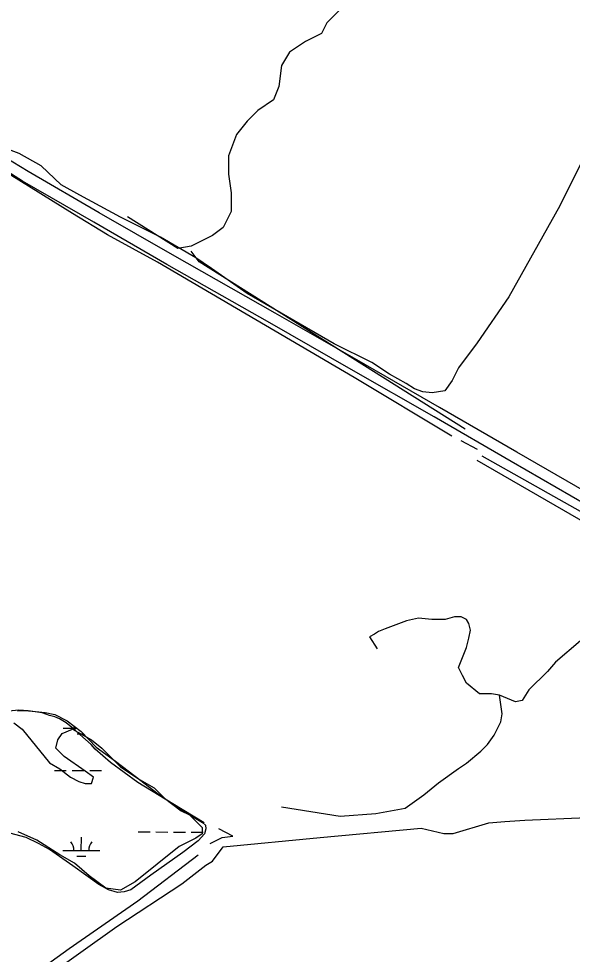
# Model space of a CAD drawing. Extents: x 3180038 to 3217926, y 922069 to 947485.
# Drawn here: x 3211294 to 3212798, y 942264 to 944806 of the extents above; entities that cross this region are included whole.
import ezdxf

# ---------------------------------------------------------------- set-up
doc = ezdxf.new("R2010")
doc.units = 0
for name, color, linetype in [('V-ROAD-CNTR', 7, 'Continuous'), ('V-SITE-VEGE', 7, 'Continuous'), ('V-TOPO-SHOR', 7, 'Continuous'), ('V-WETL-SWMP', 7, 'Continuous')]:
    doc.layers.add(name, color=color, linetype=linetype)

msp = doc.modelspace()

# ---------------------------------------------------------------- linework, layer by layer
at = {"layer": 'V-ROAD-CNTR'}
for points in [[(3212890.9, 943487.7), (3212646.9, 943628.5), (3212437.6, 943750), (3212212.5, 943879), (3211991.2, 944005.8), (3211712, 944164.2), (3211513.1, 944279), (3211319.8, 944390.7), (3211257.7, 944429.2)], [(3212876.3, 943461.5), (3212631.8, 943602.5), (3212422.6, 943724), (3212197.6, 943853), (3211976.4, 943979.7), (3211697.1, 944138.2), (3211498.1, 944253), (3211304.4, 944365), (3211241.1, 944404.2)]]:
    msp.add_lwpolyline(points, dxfattribs=at)
at = {"layer": 'V-SITE-VEGE'}
for p, q in [((3211295.7, 944440.1), (3211241.7, 944460)), ((3211355.3, 944406), (3211295.7, 944440.1)), ((3212826.8, 944423.1), (3212764.3, 944298)), ((3211409.3, 944354.9), (3211355.3, 944406)), ((3211460.4, 944326.4), (3211409.3, 944354.9)), ((3211571.2, 944266.7), (3211460.4, 944326.4)), ((3212764.3, 944298), (3212625.1, 944050.7)), ((3211679.2, 944212.7), (3211571.2, 944266.7)), ((3211775.7, 944155.9), (3211679.2, 944212.7)), ((3211818.3, 944127.5), (3211775.7, 944155.9)), ((3211914.9, 944059.3), (3211818.3, 944127.5)), ((3212150.7, 943922.8), (3211914.9, 944059.3)), ((3212625.1, 944050.7), (3212539.9, 943925.7)), ((3212539.9, 943925.7), (3212488.7, 943857.5)), ((3212253, 943871.7), (3212150.7, 943922.8)), ((3212301.2, 943840.4), (3212253, 943871.7)), ((3212488.7, 943857.5), (3212471.7, 943823.4)), ((3212346.7, 943814.8), (3212301.2, 943840.4)), ((3212471.7, 943823.4), (3212451.8, 943795)), ((3212369.4, 943800.6), (3212346.7, 943814.8)), ((3212392.1, 943792.1), (3212369.4, 943800.6)), ((3212417.7, 943789.3), (3212392.1, 943792.1)), ((3212451.8, 943795), (3212417.7, 943789.3))]:
    msp.add_line(p, q, dxfattribs=at)
msp.add_lwpolyline([(3211281.5, 942892.6), (3211304.2, 942875.5), (3211378.1, 942784.6), (3211406.5, 942767.5), (3211434.9, 942744.8), (3211457.6, 942733.4), (3211474.6, 942727.7), (3211491.7, 942727.7), (3211497.4, 942744.8), (3211474.6, 942761.8), (3211417.8, 942801.6), (3211395.1, 942824.4), (3211400.8, 942847.1), (3211412.1, 942864.2), (3211440.5, 942875.5), (3211491.7, 942847.1), (3211520.1, 942824.4), (3211571.2, 942773.2), (3211622.3, 942739.1), (3211662.1, 942716.4), (3211690.5, 942687.9), (3211713.2, 942670.9), (3211736, 942653.8), (3211758.7, 942642.5), (3211775.7, 942625.4), (3211792.8, 942608.4), (3211792.8, 942591.3), (3211775.7, 942579.9), (3211730.3, 942557.2), (3211611, 942460.6), (3211571.2, 942437.8), (3211531.4, 942443.5), (3211486, 942477.6), (3211446.2, 942511.7), (3211406.5, 942534.5), (3211344, 942574.3), (3211292.8, 942597)], dxfattribs=at)
at = {"layer": 'V-TOPO-SHOR'}
msp.add_line((3212540.8, 943635.8), (3212495.7, 943659.2), dxfattribs=at)
for points in [[(3212210.6, 944874.1), (3212131.2, 944794.7), (3212116.7, 944765.8), (3212073.4, 944744.2), (3212030.1, 944715.3), (3212008.5, 944679.2), (3212001.3, 944621.5), (3211986.8, 944585.4), (3211943.5, 944556.5), (3211914.6, 944527.7), (3211885.8, 944491.6), (3211864.1, 944433.8), (3211864.1, 944383.3), (3211871.3, 944332.8), (3211871.3, 944282.2), (3211849.7, 944238.9), (3211820.8, 944217.3), (3211791.9, 944202.8), (3211763.1, 944188.4), (3211727, 944181.2), (3211589.8, 944267.8)], [(3212470.4, 943671.9), (3212205.2, 943830.7), (3211671, 944144.6), (3211535.7, 944218.6), (3211440.1, 944276.4), (3211182, 944437), (3210965.5, 944550.7), (3210554.1, 944792.5)], [(3212506.5, 943690.4), (3211784.7, 944145.1), (3211763.1, 944174)], [(3212539, 943606.5), (3213026.2, 943325)], [(3214603.3, 942455.7), (3214578.1, 942462.9), (3214547.4, 942482.7), (3214143.2, 942717.3), (3213699.3, 942969.9), (3213455.7, 943105.3), (3213152.5, 943278.5), (3212892.7, 943426.5), (3212553.4, 943617.7)], [(3212820.5, 943115.6), (3212751.9, 943057.9), (3212730.3, 943032.6), (3212679.7, 942982.1), (3212661.7, 942953.2), (3212643.7, 942949.6), (3212600.3, 942967.7), (3212578.7, 942971.3), (3212553.4, 942971.3), (3212546.2, 942971.3), (3212510.1, 943000.2), (3212499.3, 943021.8), (3212488.5, 943043.5), (3212510.1, 943097.6), (3212517.3, 943122.9), (3212521, 943144.5), (3212517.3, 943162.6), (3212510.1, 943173.4), (3212495.7, 943180.6), (3212477.6, 943180.6), (3212452.4, 943173.4), (3212416.3, 943173.4), (3212380.2, 943177), (3212347.7, 943169.8), (3212290, 943148.1), (3212271.9, 943140.9), (3212261.1, 943133.7), (3212246.7, 943126.5), (3212268.3, 943094)], [(3211798.3, 942620.8), (3211713.4, 942673.1), (3211617.8, 942730.8), (3211543.8, 942785), (3211502.3, 942821.1), (3211491.5, 942833.7), (3211460.8, 942860.8), (3211448.2, 942871.6), (3211422.9, 942893.2), (3211404.9, 942904.1), (3211392.2, 942909.5), (3211377.8, 942913.1), (3211358, 942920.3), (3211320.1, 942925.7), (3211294.8, 942927.5), (3211276.8, 942925.7), (3211240.7, 942922.1), (3211217.2, 942922.1), (3211197.4, 942925.7), (3211172.1, 942934.7), (3211114.4, 942949.2), (3210795, 943023.2), (3210573, 943080.9)], [(3212008.5, 942664.5), (3212167.3, 942639.3), (3212264.7, 942646.5), (3212344.1, 942660.9), (3212394.6, 942697), (3212434.3, 942729.5), (3212488.5, 942769.2), (3212510.1, 942783.6), (3212549.8, 942816.1), (3212567.9, 942834.1), (3212585.9, 942859.4), (3212604, 942895.5), (3212607.6, 942917.2), (3212600.3, 942967.7)], [(3211358.9, 942195.4), (3211561, 942339.7), (3211737.8, 942455.2), (3211802.8, 942505.7), (3211820.8, 942516.6), (3211849.7, 942556.3), (3212113.1, 942581.5), (3212387.4, 942606.8), (3212448.8, 942592.3), (3212474, 942592.3), (3212571.5, 942621.2), (3212614.8, 942624.8), (3212668.9, 942628.4), (3212838.5, 942635.7), (3212932.4, 942650.1), (3212972.1, 942668.1), (3213000.9, 942664.5), (3213047.9, 942635.7), (3213502.6, 942375.8), (3213852.7, 942184.5)], [(3211814.5, 942564.8), (3211847, 942581.1), (3211861.4, 942582.9), (3211875.8, 942584.7), (3211838, 942604.5)], [(3211215.4, 942120.9), (3211231.6, 942144.4), (3211291.2, 942178.7), (3211431.9, 942279.7), (3211617.8, 942409.6), (3211782, 942534.1)]]:
    msp.add_lwpolyline(points, dxfattribs=at)
at = {"layer": 'V-WETL-SWMP'}
for p, q in [((3211415.2, 942878.8), (3211451.3, 942878.7)), ((3211453.1, 942863.3), (3211469.5, 942863.2)), ((3211391.5, 942763.4), (3211423.5, 942763.3)), ((3211439.5, 942763.3), (3211471.5, 942763.2)), ((3211487.5, 942763.2), (3211519.5, 942763.1)), ((3211464.4, 942546), (3211464.5, 942582)), ((3211619.1, 942596.4), (3211651.1, 942596.3)), ((3211667.1, 942596.3), (3211699.1, 942596.2)), ((3211715.1, 942596.2), (3211747.1, 942596.1)), ((3211763.1, 942596.1), (3211795.1, 942596)), ((3211414.4, 942546.1), (3211514.4, 942545.9)), ((3211452.4, 942530.6), (3211476.4, 942530.5))]:
    msp.add_line(p, q, dxfattribs=at)
msp.add_lwpolyline([(3211291, 942925.5), (3211312.2, 942926.4), (3211339.7, 942923.6), (3211365.9, 942921.3), (3211392.6, 942915.6), (3211425.6, 942898.7), (3211463.9, 942869), (3211505.2, 942826.9), (3211557.4, 942788.6), (3211625.8, 942736.5), (3211681.3, 942693.5), (3211749.8, 942648.4), (3211793.3, 942622.4), (3211801.8, 942614.6), (3211802.9, 942604.9), (3211799.1, 942591.5), (3211782.2, 942572.5), (3211740.3, 942540.8), (3211653.3, 942479.2), (3211598.8, 942439.5), (3211580.8, 942433.5), (3211562.5, 942432.1), (3211538.3, 942438.7), (3211511.7, 942453.8), (3211441.6, 942504.3), (3211377.7, 942548.6), (3211348.3, 942564.7), (3211314.4, 942581.1), (3211241.9, 942600.7)], dxfattribs=at)
for centre, start, end in [((3211409.9, 942879.3), 359.099, 7.2214), ((3211409.2, 942546.6), 359.099, 40.6427), ((3211519.7, 942546.4), 139.099, 180.6426)]:
    msp.add_arc(centre, 35.2, start, end, dxfattribs=at)

doc.saveas('drawing.dxf')
